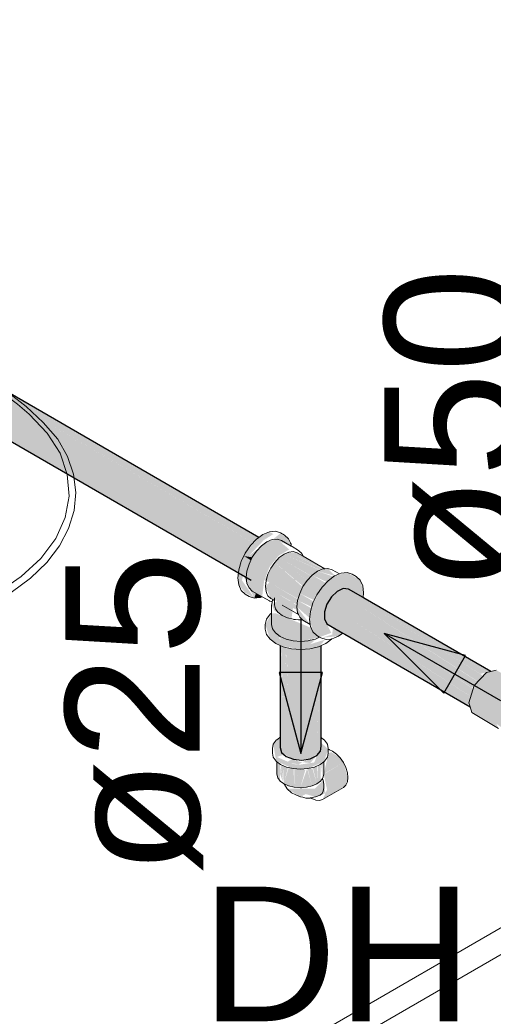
# Model space of a CAD drawing. Header units: millimetres. Extents: x 567 to 934, y -1 to 364.
# Tile 444 of 656: x 769.883 to 770.587, y 6.09 to 7.552. Entities that reach past the tile are written whole.
import ezdxf

# ---------------------------------------------------------------- set-up
doc = ezdxf.new("R2010")
doc.units = ezdxf.units.MM
doc.header["$MEASUREMENT"] = 0
doc.linetypes.add('NULL', pattern=[0])
for name, color, linetype, lineweight in [('AF-Condutos', 140, 'Continuous', 25), ('AF-Conexões', 152, 'Continuous', 18), ('AF-Curva de transposição', 152, 'Continuous', 18), ('AF-Peça de utilização', 152, 'Continuous', 18), ('AF-Sentido conduto', 140, 'Continuous', 30), ('AF-Textos conduto', 7, 'Continuous', 9), ('Textos', 7, 'Continuous', 9)]:
    doc.layers.add(name, color=color, linetype=linetype, lineweight=lineweight)
doc.layers.add('ARQ FINA', color=8, linetype='Continuous')
doc.styles.add('Arial', font='arial.ttf')

msp = doc.modelspace()

# ---------------------------------------------------------------- hatches: boundary and pattern name
at = {"layer": 'AF-Condutos', "linetype": 'Continuous'}
for points in [[(768.8914, 7.5479), (768.8823, 7.5401), (770.2336, 6.7599)], [(768.8998, 7.5523), (768.8908, 7.5482), (770.2422, 6.768), (768.9185, 7.5414), (770.2511, 6.7721)], [(770.229, 6.7756), (768.8908, 7.5482), (770.2218, 6.7668)], [(768.9076, 7.5516), (770.2357, 6.7811), (770.2385, 6.7832)], [(769.0557, 7.4623), (770.2511, 6.7721), (768.9076, 7.5516)], [(768.8823, 7.5401), (768.8756, 7.5293), (770.2269, 6.7491)], [(770.2154, 6.7558), (770.2226, 6.7663), (768.8823, 7.5401)], [(770.2355, 6.7812), (768.9185, 7.5414), (770.2286, 6.776)], [(768.8719, 7.5073), (770.2086, 6.7355), (770.2113, 6.7444), (770.2232, 6.7375), (768.8764, 7.5288)], [(770.2109, 6.7447), (770.216, 6.7554), (768.8756, 7.5293)], [(770.2073, 6.7311), (770.2085, 6.7356), (768.8719, 7.5073)], [(768.8719, 7.5073), (768.8756, 7.4999), (770.2269, 6.7197)], [(770.2259, 6.7496), (770.2286, 6.7536), (770.2161, 6.7555)], [(770.3715, 6.7064), (770.3637, 6.7071), (770.3462, 6.6949), (770.3358, 6.6725), (770.3395, 6.6547), (770.5526, 6.5317), (770.3695, 6.6418), (770.5506, 6.538), (770.5536, 6.5467), (770.3835, 6.6558), (770.557, 6.5584), (770.3865, 6.6689), (770.5608, 6.5709), (770.3919, 6.6793), (770.5721, 6.5775), (770.3947, 6.6879), (770.5786, 6.5831), (770.5833, 6.5841)], [(770.3947, 6.6879), (770.5675, 6.5805), (770.5785, 6.5831)], [(770.3909, 6.68), (770.5641, 6.5692), (770.5721, 6.5775)], [(770.3794, 6.6585), (770.5536, 6.5469), (770.557, 6.5584)], [(770.3858, 6.6693), (770.5553, 6.5598), (770.564, 6.5691)], [(770.5509, 6.5379), (770.3695, 6.6418), (770.5497, 6.5336)], [(770.2701, 6.471), (770.2721, 6.4638), (770.2897, 6.4536), (770.3146, 6.4543), (770.3303, 6.4655), (770.3303, 6.6221), (770.3296, 6.6218), (770.3255, 6.4898), (770.3246, 6.6196), (770.3137, 6.6176), (770.3059, 6.5045), (770.3027, 6.6167), (770.2889, 6.6175), (770.283, 6.5217), (770.2795, 6.6182), (770.2785, 6.6197), (770.2741, 6.5113), (770.2723, 6.6216), (770.2702, 6.6225)], [(770.2741, 6.5113), (770.2784, 6.6189), (770.2724, 6.6215)], [(770.283, 6.5217), (770.2889, 6.6172), (770.2796, 6.6194)], [(770.3059, 6.5045), (770.3137, 6.6176), (770.3027, 6.6167)], [(770.3296, 6.6213), (770.3246, 6.6201), (770.3254, 6.4886)], [(770.331, 6.4857), (770.331, 6.6224), (770.3303, 6.6221), (770.3304, 6.4861)]]:
    msp.add_hatch(color=151, dxfattribs=at).paths.add_polyline_path(points)
at = {"layer": 'AF-Conexões', "linetype": 'Continuous'}
for points in [[(770.2317, 6.6931), (770.2131, 6.7196), (770.224, 6.7563), (770.2456, 6.7791), (770.26, 6.7882), (770.2541, 6.7916), (770.2385, 6.7832), (770.2181, 6.7597), (770.2085, 6.7349), (770.2085, 6.7126), (770.2181, 6.701)], [(770.2853, 6.7709), (770.2826, 6.7812), (770.2697, 6.7888), (770.2595, 6.7804)], [(770.2317, 6.6931), (770.233, 6.6995), (770.2433, 6.6951), (770.2462, 6.7185), (770.2541, 6.7389), (770.2678, 6.756), (770.2837, 6.7652), (770.2656, 6.7806), (770.2503, 6.7765), (770.224, 6.7563), (770.2151, 6.7265)], [(770.2758, 6.7584), (770.2678, 6.6876), (770.2829, 6.7614)], [(770.3165, 6.7259), (770.2758, 6.7584), (770.2686, 6.7532)], [(770.3294, 6.7346), (770.2829, 6.7614), (770.2758, 6.7584)], [(770.322, 6.7317), (770.2758, 6.7584), (770.3163, 6.7261)], [(770.3281, 6.7348), (770.2758, 6.7584), (770.3223, 6.7315)], [(770.2829, 6.7614), (770.3274, 6.7358), (770.3334, 6.7363)], [(770.2954, 6.7603), (770.2829, 6.7614), (770.3341, 6.7364)], [(770.2936, 6.7131), (770.2875, 6.763), (770.2911, 6.7046)], [(770.2955, 6.6924), (770.3036, 6.7094), (770.2619, 6.7461), (770.2469, 6.7203)], [(770.2562, 6.7378), (770.2615, 6.7209), (770.2615, 6.7457)], [(770.3099, 6.7188), (770.2686, 6.7532), (770.2619, 6.7461), (770.3042, 6.7105)], [(770.3151, 6.7263), (770.2686, 6.7532), (770.3099, 6.7189)], [(770.3942, 6.701), (770.3893, 6.7196), (770.3697, 6.7309), (770.3511, 6.7259), (770.3325, 6.7094), (770.3189, 6.6858), (770.3139, 6.6614), (770.3189, 6.6428), (770.3288, 6.635), (770.3461, 6.6414), (770.3395, 6.6547), (770.3358, 6.6725), (770.3459, 6.6944), (770.3715, 6.7064), (770.3923, 6.6944)], [(770.3395, 6.7168), (770.3257, 6.733), (770.3177, 6.7272)], [(770.341, 6.7371), (770.3257, 6.733), (770.3515, 6.726)], [(770.3445, 6.7221), (770.3257, 6.733), (770.3392, 6.7172)], [(770.3257, 6.733), (770.3453, 6.7216), (770.3497, 6.7248)], [(770.2562, 6.6924), (770.2955, 6.6755), (770.2952, 6.6822), (770.2615, 6.7026), (770.2962, 6.6913), (770.2539, 6.7164), (770.2481, 6.7104)], [(770.3323, 6.7091), (770.3177, 6.7272), (770.304, 6.7101), (770.3248, 6.6981)], [(770.337, 6.716), (770.3177, 6.7272), (770.3322, 6.7091)], [(770.2433, 6.6951), (770.2339, 6.7005), (770.2317, 6.6931)], [(770.2574, 6.6832), (770.2617, 6.6739), (770.2867, 6.6611), (770.2906, 6.6901), (770.2795, 6.6873), (770.2629, 6.7061), (770.2646, 6.6876)], [(770.2943, 6.6837), (770.2962, 6.6913), (770.2613, 6.7028)], [(770.3171, 6.6799), (770.2991, 6.7), (770.296, 6.6897)], [(770.3208, 6.6898), (770.3248, 6.6981), (770.304, 6.7101), (770.2991, 6.7)], [(770.3164, 6.6806), (770.3199, 6.6879), (770.2991, 6.7)], [(770.3149, 6.6708), (770.296, 6.6897), (770.295, 6.6799), (770.3141, 6.6632)], [(770.3145, 6.6711), (770.3165, 6.6778), (770.296, 6.6897)], [(770.2574, 6.67), (770.248, 6.6538), (770.2551, 6.6318), (770.2701, 6.6225), (770.3007, 6.6166), (770.327, 6.6207), (770.3372, 6.6314), (770.3143, 6.6244), (770.2701, 6.6313), (770.2677, 6.6348), (770.3007, 6.6288), (770.3278, 6.6345), (770.3162, 6.6488), (770.2632, 6.6707)], [(770.3032, 6.6608), (770.3148, 6.6538), (770.295, 6.6799), (770.296, 6.6713)], [(770.2766, 6.6327), (770.2701, 6.644), (770.2704, 6.6312), (770.3143, 6.6244), (770.322, 6.6304)], [(770.357, 6.6365), (770.3632, 6.641), (770.3487, 6.6494), (770.3474, 6.6388), (770.331, 6.6339)]]:
    msp.add_hatch(color=161, dxfattribs=at).paths.add_polyline_path(points)
at = {"layer": 'AF-Curva de transposição', "linetype": 'Continuous'}
for points in [[(770.5915, 6.586), (770.577, 6.5827), (770.5585, 6.5632), (770.5508, 6.5374), (770.5552, 6.5232), (770.5872, 6.5164), (770.5918, 6.5062), (770.6006, 6.5), (770.6006, 6.5123), (770.616, 6.5393), (770.6469, 6.5458), (770.6365, 6.5562), (770.6186, 6.5609), (770.6318, 6.5635)], [(770.5552, 6.5232), (770.5948, 6.4995), (770.5872, 6.5164)]]:
    msp.add_hatch(color=161, dxfattribs=at).paths.add_polyline_path(points)
at = {"layer": 'AF-Peça de utilização', "linetype": 'Continuous'}
for points in [[(770.2701, 6.4862), (770.2599, 6.476), (770.264, 6.4509), (770.2893, 6.4397), (770.3109, 6.4397), (770.3349, 6.45), (770.3417, 6.4682), (770.3319, 6.4775), (770.3209, 6.4489), (770.3001, 6.4457), (770.2893, 6.4465), (770.2653, 6.457), (770.2757, 6.4606)], [(770.2876, 6.4538), (770.2793, 6.4489), (770.2971, 6.4462), (770.3029, 6.4487)], [(770.3268, 6.4616), (770.3036, 6.4492), (770.3148, 6.448)], [(770.3458, 6.4643), (770.3419, 6.4621), (770.3349, 6.4318), (770.3641, 6.4487), (770.3594, 6.4556)], [(770.2653, 6.45), (770.2653, 6.4314), (770.27, 6.4213), (770.27, 6.4465)], [(770.2743, 6.4193), (770.2711, 6.4458), (770.27, 6.4319)], [(770.2755, 6.4175), (770.2755, 6.4438), (770.2711, 6.4457)], [(770.2755, 6.443), (770.2756, 6.4174), (770.2816, 6.4411)], [(770.2755, 6.4172), (770.2827, 6.414), (770.2827, 6.4413)], [(770.2827, 6.4402), (770.2827, 6.414), (770.29, 6.4396)], [(770.29, 6.4397), (770.2827, 6.414), (770.2911, 6.412)], [(770.2911, 6.412), (770.2989, 6.4388), (770.2911, 6.4396)], [(770.299, 6.439), (770.2911, 6.412), (770.3001, 6.4113), (770.3077, 6.4383)], [(770.3001, 6.4113), (770.3175, 6.414), (770.3102, 6.4397)], [(770.3175, 6.4402), (770.3109, 6.4397), (770.3175, 6.414)], [(770.3175, 6.4413), (770.3175, 6.414), (770.3247, 6.4172)], [(770.3247, 6.443), (770.3185, 6.4415), (770.3247, 6.4172)], [(770.3247, 6.4174), (770.3302, 6.4213), (770.3302, 6.4462), (770.326, 6.4444)], [(770.3337, 6.4491), (770.331, 6.447), (770.3329, 6.425)], [(770.3677, 6.415), (770.3708, 6.4263), (770.3641, 6.4487), (770.3349, 6.4313), (770.3398, 6.4085), (770.3332, 6.3938)], [(770.3226, 6.3976), (770.3374, 6.4031), (770.3338, 6.4221), (770.3217, 6.41), (770.2806, 6.4097), (770.3003, 6.3978), (770.3081, 6.4019)]]:
    msp.add_hatch(color=161, dxfattribs=at).paths.add_polyline_path(points)

# ---------------------------------------------------------------- linework, layer by layer
at = {"layer": 'AF-Condutos'}
for p, q in [((770.2385, 6.7832), (768.9076, 7.5516)), ((768.8891, 7.4921), (770.2269, 6.7197)), ((770.3547, 6.703), (770.3462, 6.6949)), ((770.3637, 6.7071), (770.3547, 6.703)), ((770.3715, 6.7064), (770.3637, 6.7071)), ((770.3935, 6.6937), (770.3715, 6.7064)), ((770.3462, 6.6949), (770.3395, 6.6841)), ((770.3942, 6.6933), (770.3935, 6.6937)), ((770.3966, 6.6919), (770.3942, 6.6933)), ((770.5833, 6.5841), (770.3966, 6.6919)), ((770.3395, 6.6841), (770.3358, 6.6725)), ((770.3358, 6.6725), (770.3358, 6.6621)), ((770.3358, 6.6621), (770.3395, 6.6547)), ((770.3395, 6.6547), (770.3632, 6.641)), ((770.3632, 6.641), (770.3651, 6.6399)), ((770.3651, 6.6399), (770.3662, 6.6392)), ((770.3662, 6.6392), (770.5526, 6.5317)), ((770.2701, 6.6225), (770.2701, 6.5131)), ((770.331, 6.4857), (770.331, 6.6224)), ((770.2701, 6.5131), (770.2701, 6.4915)), ((770.2701, 6.4915), (770.2701, 6.4903)), ((770.2701, 6.4903), (770.2701, 6.4884)), ((770.2701, 6.4884), (770.2701, 6.4865)), ((770.2701, 6.4865), (770.2701, 6.4863)), ((770.2701, 6.4863), (770.2701, 6.471)), ((770.331, 6.4729), (770.331, 6.4857)), ((770.2701, 6.471), (770.2721, 6.4638)), ((770.3245, 6.459), (770.3303, 6.4655)), ((770.3303, 6.4655), (770.331, 6.4729)), ((770.2721, 6.4638), (770.2791, 6.4576)), ((770.2791, 6.4576), (770.2897, 6.4536)), ((770.2897, 6.4536), (770.3023, 6.4524)), ((770.3023, 6.4524), (770.3146, 6.4543)), ((770.3146, 6.4543), (770.3245, 6.459))]:
    msp.add_line(p, q, dxfattribs=at)
at = {"layer": 'AF-Conexões'}
for p, q in [((770.2444, 6.7875), (770.2385, 6.7832)), ((770.2541, 6.7916), (770.2444, 6.7875)), ((770.263, 6.7925), (770.2541, 6.7916)), ((770.2708, 6.7901), (770.263, 6.7925)), ((770.2766, 6.7867), (770.2708, 6.7901)), ((770.2348, 6.7805), (770.2258, 6.771)), ((770.2385, 6.7832), (770.2348, 6.7805)), ((770.2503, 6.7765), (770.2424, 6.7707)), ((770.2582, 6.7799), (770.2503, 6.7765)), ((770.2656, 6.7806), (770.2582, 6.7799)), ((770.272, 6.7786), (770.2656, 6.7806)), ((770.2866, 6.7702), (770.272, 6.7786)), ((770.2826, 6.7812), (770.2766, 6.7867)), ((770.2853, 6.7753), (770.2826, 6.7812)), ((770.2856, 6.7744), (770.2853, 6.7753)), ((770.2863, 6.773), (770.2856, 6.7744)), ((770.2866, 6.7702), (770.2863, 6.773)), ((770.2181, 6.7597), (770.2122, 6.7474)), ((770.2258, 6.771), (770.2181, 6.7597)), ((770.235, 6.7629), (770.2286, 6.7536)), ((770.2424, 6.7707), (770.235, 6.7629)), ((770.2758, 6.7584), (770.2686, 6.7532)), ((770.2829, 6.7614), (770.2758, 6.7584)), ((770.2896, 6.7621), (770.2829, 6.7614)), ((770.2879, 6.7695), (770.2866, 6.7702)), ((770.2975, 6.7639), (770.2879, 6.7695)), ((770.2954, 6.7603), (770.2896, 6.7621)), ((770.3042, 6.7552), (770.2954, 6.7603)), ((770.3023, 6.7594), (770.2975, 6.7639)), ((770.303, 6.758), (770.3023, 6.7594)), ((770.2122, 6.7474), (770.2085, 6.7349)), ((770.2238, 6.7435), (770.2207, 6.7332)), ((770.2286, 6.7536), (770.2238, 6.7435)), ((770.2619, 6.7461), (770.2562, 6.7377)), ((770.2686, 6.7532), (770.2619, 6.7461)), ((770.3042, 6.7552), (770.303, 6.758)), ((770.3364, 6.7366), (770.3042, 6.7552)), ((770.208, 6.7306), (770.2072, 6.723)), ((770.2085, 6.7349), (770.208, 6.7306)), ((770.2207, 6.7332), (770.2197, 6.7238)), ((770.2562, 6.7377), (770.2518, 6.7285)), ((770.3257, 6.733), (770.3177, 6.7272)), ((770.3336, 6.7364), (770.3257, 6.733)), ((770.3364, 6.7366), (770.3336, 6.7364)), ((770.341, 6.7371), (770.3364, 6.7366)), ((770.3473, 6.7351), (770.341, 6.7371)), ((770.3582, 6.7289), (770.3473, 6.7351)), ((770.3582, 6.7289), (770.3511, 6.7259)), ((770.3608, 6.73), (770.3582, 6.7289)), ((770.3697, 6.7309), (770.3608, 6.73)), ((770.3774, 6.7285), (770.3697, 6.7309)), ((770.2072, 6.723), (770.2085, 6.7126)), ((770.2197, 6.7238), (770.2197, 6.7234)), ((770.2197, 6.7234), (770.2207, 6.7148)), ((770.2207, 6.7148), (770.2238, 6.7081)), ((770.249, 6.7192), (770.2481, 6.7104)), ((770.2518, 6.7285), (770.249, 6.7192)), ((770.3103, 6.7194), (770.304, 6.7101)), ((770.3177, 6.7272), (770.3103, 6.7194)), ((770.3415, 6.7189), (770.3325, 6.7094)), ((770.3511, 6.7259), (770.3415, 6.7189)), ((770.3833, 6.7251), (770.3774, 6.7285)), ((770.3893, 6.7196), (770.3833, 6.7251)), ((770.393, 6.7114), (770.3893, 6.7196)), ((770.2085, 6.7126), (770.2122, 6.7044)), ((770.2122, 6.7044), (770.2181, 6.6989)), ((770.2238, 6.7081), (770.2286, 6.7035)), ((770.2286, 6.7035), (770.2433, 6.6951)), ((770.2481, 6.7104), (770.249, 6.7027)), ((770.249, 6.7027), (770.2509, 6.6984)), ((770.2991, 6.7), (770.296, 6.6897)), ((770.304, 6.7101), (770.2991, 6.7)), ((770.3325, 6.7094), (770.3248, 6.6981)), ((770.3942, 6.701), (770.393, 6.7114)), ((770.3935, 6.6937), (770.3942, 6.701)), ((770.2181, 6.6989), (770.224, 6.6955)), ((770.224, 6.6955), (770.2317, 6.6931)), ((770.2317, 6.6931), (770.2391, 6.6938)), ((770.2391, 6.6938), (770.2407, 6.694)), ((770.2407, 6.694), (770.2416, 6.6944)), ((770.2416, 6.6944), (770.2433, 6.6951)), ((770.2433, 6.6951), (770.2445, 6.6944)), ((770.2445, 6.6944), (770.2541, 6.6888)), ((770.2509, 6.6984), (770.2518, 6.6965)), ((770.2518, 6.6965), (770.2562, 6.6924)), ((770.2541, 6.6888), (770.2548, 6.6886)), ((770.2548, 6.6886), (770.2575, 6.6878)), ((770.2562, 6.6924), (770.2591, 6.6908)), ((770.2575, 6.6878), (770.2583, 6.6875)), ((770.2581, 6.6867), (770.2575, 6.6839)), ((770.2583, 6.6875), (770.2581, 6.6867)), ((770.2588, 6.6897), (770.2583, 6.6875)), ((770.259, 6.6899), (770.2588, 6.6897)), ((770.2591, 6.6908), (770.2595, 6.6905)), ((770.2595, 6.6905), (770.2599, 6.6903)), ((770.2599, 6.6903), (770.2615, 6.6894)), ((770.2615, 6.6934), (770.2615, 6.6894)), ((770.2615, 6.6894), (770.2615, 6.6875)), ((770.2615, 6.6875), (770.2615, 6.687)), ((770.2615, 6.687), (770.2615, 6.6865)), ((770.2615, 6.6865), (770.2615, 6.6832)), ((770.296, 6.6897), (770.295, 6.6799)), ((770.3189, 6.6858), (770.3151, 6.6733)), ((770.3248, 6.6981), (770.3189, 6.6858)), ((770.2574, 6.6707), (770.2551, 6.669)), ((770.2575, 6.6839), (770.2574, 6.6832)), ((770.2574, 6.6832), (770.2574, 6.6707)), ((770.2574, 6.6707), (770.2574, 6.6538)), ((770.2615, 6.6832), (770.2629, 6.6773)), ((770.2629, 6.6773), (770.264, 6.6757)), ((770.264, 6.6757), (770.2668, 6.6719)), ((770.2668, 6.6719), (770.273, 6.6672)), ((770.2732, 6.6826), (770.2972, 6.6688)), ((770.295, 6.6799), (770.296, 6.6713)), ((770.296, 6.6713), (770.2972, 6.6688)), ((770.3151, 6.6733), (770.3139, 6.6614)), ((770.2498, 6.6617), (770.248, 6.6538)), ((770.2551, 6.669), (770.2498, 6.6617)), ((770.273, 6.6672), (770.2811, 6.6636)), ((770.2811, 6.6636), (770.2894, 6.6616)), ((770.2894, 6.6616), (770.2906, 6.6613)), ((770.2906, 6.6613), (770.293, 6.6612)), ((770.293, 6.6612), (770.2973, 6.6608)), ((770.2972, 6.6688), (770.2991, 6.6646)), ((770.2973, 6.6608), (770.3007, 6.6606)), ((770.2991, 6.6646), (770.3032, 6.6608)), ((770.3007, 6.6606), (770.3009, 6.6606)), ((770.3009, 6.6606), (770.3028, 6.6607)), ((770.3028, 6.6607), (770.3032, 6.6608)), ((770.3032, 6.6608), (770.3037, 6.6603)), ((770.3037, 6.6603), (770.304, 6.66)), ((770.304, 6.66), (770.3148, 6.6538)), ((770.3139, 6.6614), (770.3148, 6.6538)), ((770.248, 6.6538), (770.248, 6.647)), ((770.248, 6.647), (770.2498, 6.6391)), ((770.2574, 6.6538), (770.2588, 6.6473)), ((770.2588, 6.6473), (770.2632, 6.6413)), ((770.2632, 6.6413), (770.2701, 6.6361)), ((770.3148, 6.6538), (770.3151, 6.651)), ((770.3151, 6.651), (770.3189, 6.6428)), ((770.3189, 6.6428), (770.3248, 6.6373)), ((770.357, 6.6365), (770.3632, 6.641)), ((770.2498, 6.6391), (770.2551, 6.6318)), ((770.2551, 6.6318), (770.2635, 6.6255)), ((770.2701, 6.6361), (770.279, 6.6321)), ((770.279, 6.6321), (770.2895, 6.6296)), ((770.2895, 6.6296), (770.3007, 6.6288)), ((770.3007, 6.6288), (770.3119, 6.6296)), ((770.3119, 6.6296), (770.3146, 6.6303)), ((770.3146, 6.6303), (770.3176, 6.631)), ((770.3176, 6.631), (770.3224, 6.6321)), ((770.3224, 6.6321), (770.3235, 6.6326)), ((770.3235, 6.6326), (770.3278, 6.6345)), ((770.3248, 6.6373), (770.3288, 6.635)), ((770.3278, 6.6345), (770.3288, 6.635)), ((770.3288, 6.635), (770.3304, 6.634)), ((770.3304, 6.634), (770.3307, 6.6339)), ((770.3307, 6.6339), (770.3384, 6.6315)), ((770.338, 6.6255), (770.3437, 6.6298)), ((770.3384, 6.6315), (770.3454, 6.6322)), ((770.3437, 6.6298), (770.3463, 6.6318)), ((770.3454, 6.6322), (770.3467, 6.6323)), ((770.3463, 6.6318), (770.3467, 6.6323)), ((770.3467, 6.6323), (770.3471, 6.6324)), ((770.3471, 6.6324), (770.3474, 6.6324)), ((770.3474, 6.6324), (770.35, 6.6335)), ((770.35, 6.6335), (770.357, 6.6365)), ((770.2635, 6.6255), (770.2701, 6.6225)), ((770.2701, 6.6225), (770.2744, 6.6207)), ((770.2744, 6.6207), (770.2871, 6.6176)), ((770.2871, 6.6176), (770.3007, 6.6166)), ((770.3007, 6.6166), (770.3143, 6.6176)), ((770.3143, 6.6176), (770.327, 6.6207)), ((770.327, 6.6207), (770.331, 6.6224)), ((770.331, 6.6224), (770.338, 6.6255))]:
    msp.add_line(p, q, dxfattribs=at)
at = {"layer": 'AF-Curva de transposição'}
for p, q in [((770.577, 6.5827), (770.5585, 6.5632)), ((770.5833, 6.5841), (770.577, 6.5827)), ((770.5915, 6.586), (770.5833, 6.5841)), ((770.5585, 6.5632), (770.5508, 6.5374)), ((770.5508, 6.5374), (770.5526, 6.5317)), ((770.5526, 6.5317), (770.5552, 6.5232)), ((770.5552, 6.5232), (770.5948, 6.4995))]:
    msp.add_line(p, q, dxfattribs=at)
at = {"layer": 'AF-Peça de utilização'}
for p, q in [((770.264, 6.4818), (770.2599, 6.476)), ((770.2666, 6.4837), (770.264, 6.4818)), ((770.2701, 6.4863), (770.2666, 6.4837)), ((770.332, 6.4849), (770.331, 6.4857)), ((770.3362, 6.4818), (770.332, 6.4849)), ((770.3403, 6.476), (770.3362, 6.4818)), ((770.2599, 6.476), (770.2585, 6.4697)), ((770.2585, 6.4697), (770.2585, 6.4629)), ((770.3417, 6.4697), (770.3403, 6.476)), ((770.3417, 6.4683), (770.3417, 6.4697)), ((770.3417, 6.4682), (770.3417, 6.4683)), ((770.3417, 6.4629), (770.3417, 6.4682)), ((770.3422, 6.4681), (770.3417, 6.4682)), ((770.3429, 6.4679), (770.3422, 6.4681)), ((770.3432, 6.4677), (770.3429, 6.4679)), ((770.3481, 6.4656), (770.3432, 6.4677)), ((770.352, 6.4628), (770.3481, 6.4656)), ((770.2585, 6.4629), (770.2599, 6.4567)), ((770.2599, 6.4567), (770.264, 6.4509)), ((770.264, 6.4509), (770.2653, 6.45)), ((770.3349, 6.45), (770.3362, 6.4509)), ((770.3362, 6.4509), (770.3403, 6.4567)), ((770.3403, 6.4567), (770.3417, 6.4629)), ((770.354, 6.4614), (770.352, 6.4628)), ((770.3568, 6.4584), (770.354, 6.4614)), ((770.357, 6.4581), (770.3568, 6.4584)), ((770.3594, 6.4556), (770.357, 6.4581)), ((770.3641, 6.4487), (770.3594, 6.4556)), ((770.2653, 6.45), (770.2653, 6.4314)), ((770.2653, 6.45), (770.2707, 6.4459)), ((770.2707, 6.4459), (770.2793, 6.4421)), ((770.2793, 6.4421), (770.2893, 6.4397)), ((770.2893, 6.4397), (770.3001, 6.4389)), ((770.3001, 6.4389), (770.3109, 6.4397)), ((770.3109, 6.4397), (770.3209, 6.4421)), ((770.3209, 6.4421), (770.3296, 6.4459)), ((770.3296, 6.4459), (770.3349, 6.45)), ((770.3349, 6.4314), (770.3349, 6.45)), ((770.3677, 6.4412), (770.3641, 6.4487)), ((770.37, 6.4336), (770.3677, 6.4412)), ((770.2653, 6.4314), (770.2665, 6.4262)), ((770.2665, 6.4262), (770.27, 6.4213)), ((770.3302, 6.4213), (770.3329, 6.425)), ((770.3329, 6.425), (770.3337, 6.4262)), ((770.3338, 6.4221), (770.3329, 6.425)), ((770.3337, 6.4262), (770.3349, 6.4314)), ((770.3349, 6.4164), (770.3338, 6.4221)), ((770.3708, 6.4263), (770.37, 6.4336)), ((770.37, 6.42), (770.3708, 6.4263)), ((770.27, 6.4213), (770.2749, 6.4177)), ((770.2749, 6.4177), (770.2755, 6.4172)), ((770.2755, 6.4172), (770.2758, 6.4171)), ((770.2758, 6.4171), (770.2827, 6.414)), ((770.2758, 6.4171), (770.2759, 6.4169)), ((770.2759, 6.4169), (770.2764, 6.416)), ((770.2764, 6.416), (770.2806, 6.4097)), ((770.2806, 6.4097), (770.2867, 6.4039)), ((770.2827, 6.414), (770.2911, 6.412)), ((770.2911, 6.412), (770.3001, 6.4113)), ((770.3001, 6.4113), (770.3017, 6.4114)), ((770.3017, 6.4114), (770.3091, 6.412)), ((770.3091, 6.412), (770.3175, 6.414)), ((770.3175, 6.414), (770.3247, 6.4172)), ((770.3247, 6.4172), (770.3302, 6.4213)), ((770.3332, 6.3938), (770.3641, 6.4117)), ((770.3341, 6.4064), (770.335, 6.4111)), ((770.335, 6.4111), (770.3349, 6.4164)), ((770.3641, 6.4117), (770.3677, 6.415)), ((770.3677, 6.415), (770.37, 6.42)), ((770.2867, 6.4039), (770.2935, 6.4009)), ((770.2935, 6.4009), (770.3003, 6.3978)), ((770.3003, 6.3978), (770.3039, 6.3973)), ((770.3039, 6.3973), (770.3082, 6.3957)), ((770.3082, 6.3957), (770.3149, 6.396)), ((770.3149, 6.396), (770.3154, 6.3961)), ((770.3154, 6.3961), (770.3159, 6.3962)), ((770.3159, 6.3962), (770.3226, 6.3976)), ((770.3159, 6.3962), (770.3171, 6.3954)), ((770.3171, 6.3954), (770.323, 6.3929)), ((770.3226, 6.3976), (770.3294, 6.4003)), ((770.323, 6.3929), (770.3285, 6.3923)), ((770.3285, 6.3923), (770.3332, 6.3938)), ((770.3294, 6.4003), (770.3323, 6.4028)), ((770.3323, 6.4028), (770.3341, 6.4064))]:
    msp.add_line(p, q, dxfattribs=at)
at = {"layer": 'AF-Sentido conduto'}
for p, q in [((770.425, 6.6402), (770.5134, 6.5519)), ((770.5457, 6.6079), (770.425, 6.6402)), ((770.5134, 6.5519), (770.5457, 6.6079)), ((770.3331, 6.5827), (770.2684, 6.5827)), ((770.2684, 6.5827), (770.3007, 6.462)), ((770.3007, 6.462), (770.3331, 6.5827))]:
    msp.add_line(p, q, dxfattribs=at)
for points in [[(770.3007, 6.662), (770.3007, 6.462)], [(770.5982, 6.5402), (770.425, 6.6402)]]:
    msp.add_lwpolyline(points, dxfattribs=at)
at = {"layer": 'ARQ FINA', "lineweight": 5}
for p, q in [((772.57, 7.3418), (769.92, 5.8118)), ((769.9546, 5.7918), (772.6046, 7.3218))]:
    msp.add_line(p, q, dxfattribs=at)
for points in [[(769.9396, 6.9292), (769.9174, 6.954), (769.8921, 6.9777), (769.8636, 7.0002), (769.8322, 7.0214), (769.7981, 7.0411), (769.7614, 7.0592), (769.7224, 7.0757), (769.6814, 7.0903), (769.6385, 7.1031)], [(769.8969, 6.9665), (769.8796, 6.9811), (769.8612, 6.9952), (769.8417, 7.0088), (769.8211, 7.0219), (769.7994, 7.0344), (769.7768, 7.0463), (769.7532, 7.0575), (769.7288, 7.0682), (769.7035, 7.0782)], [(769.8485, 6.7006), (769.8847, 6.7249), (769.9142, 6.7521), (769.9362, 6.7816), (769.9503, 6.8127), (769.9561, 6.8446), (769.9535, 6.8767), (769.9426, 6.9081), (769.9236, 6.9383), (769.8969, 6.9665)], [(769.87, 6.7015), (769.8987, 6.7228), (769.9228, 6.746), (769.9418, 6.7707), (769.9554, 6.7965), (769.9636, 6.8231), (769.966, 6.8501), (769.9628, 6.877), (769.9539, 6.9035), (769.9396, 6.9292)]]:
    msp.add_lwpolyline(points, dxfattribs=at)

# ---------------------------------------------------------------- texts
at = {"layer": 'AF-Textos conduto', "linetype": 'NULL', "char_height": 0.2, "width": 0.962805, "attachment_point": 8, "rotation": 90.0002, "line_spacing_factor": 0.6, "style": 'Arial'}
for s, insert in [('ø50', (770.6303, 6.9431)), ('ø25', (770.1558, 6.5226))]:
    msp.add_mtext(s, dxfattribs=dict(at, insert=insert))
at = {"layer": 'Textos', "linetype": 'NULL', "insert": (770.1527, 6.0644), "char_height": 0.2, "width": 0.807317, "attachment_point": 7, "line_spacing_factor": 0.6, "style": 'Arial'}
msp.add_mtext('DH', dxfattribs=at)

doc.saveas('drawing.dxf')
